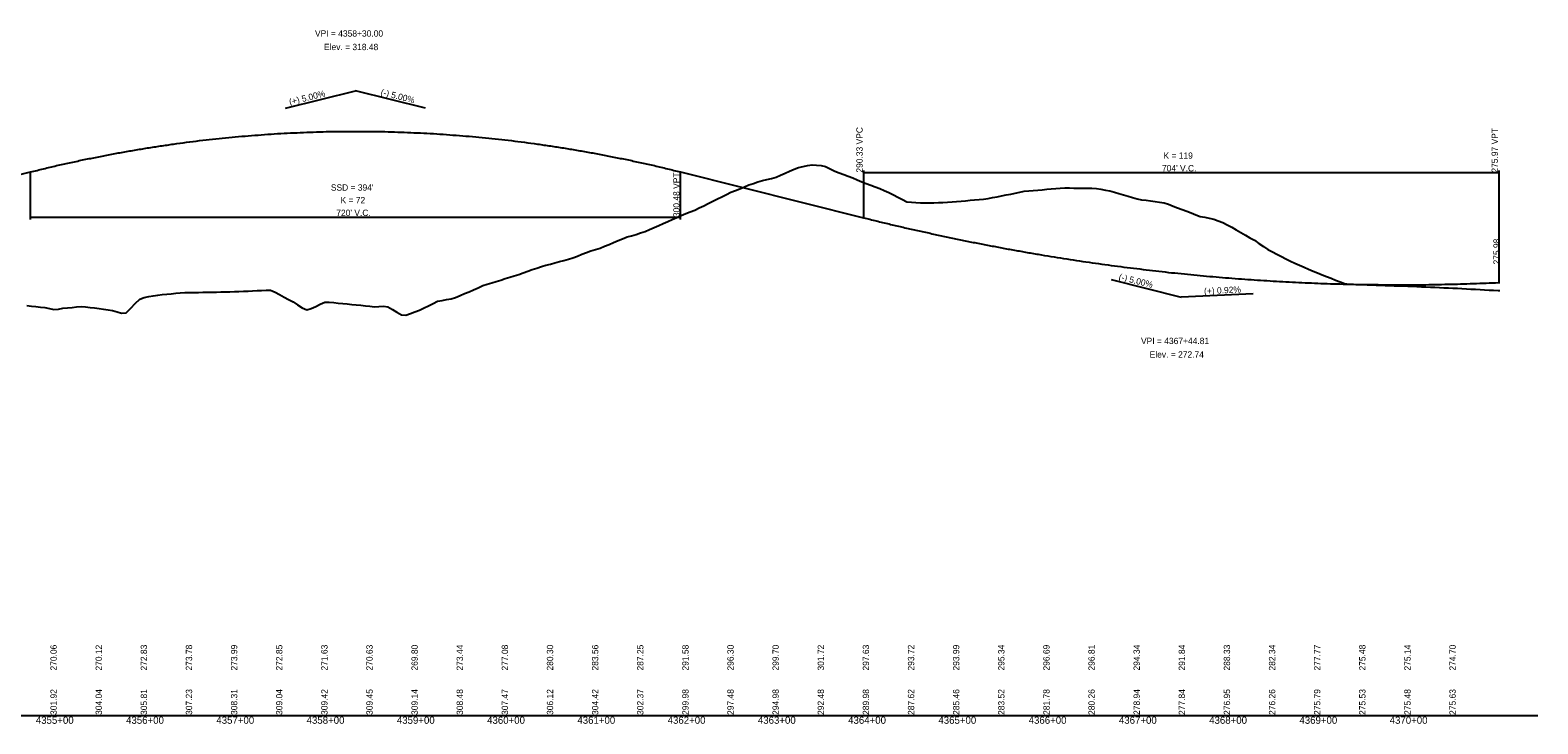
# Model space of a CAD drawing. Extents: x 1838386 to 1955906, y 719739 to 834437.
# Drawn here: x 1954236 to 1955906, y 773480 to 774249 of the extents above; entities that cross this region are included whole.
import ezdxf

# ---------------------------------------------------------------- set-up
doc = ezdxf.new("R2010")
doc.units = 0
for name, color, linetype in [('RD_DDB_GradeTX', 7, 'Continuous'), ('RD_DDB_Profile_EX', 7, 'Continuous'), ('RD_DDB_Profile_Lbl', 7, 'Continuous'), ('RD_DDB_Profile_PR', 7, 'Continuous'), ('RD_DDB_StaTX', 7, 'Continuous'), ('RD_DDB_StripGrade', 7, 'Continuous'), ('RD_DDB_VCLbl', 7, 'Continuous'), ('RD_GPK_Profile_Cell', 7, 'Continuous')]:
    doc.layers.add(name, color=color, linetype=linetype)

msp = doc.modelspace()

# ---------------------------------------------------------------- linework, layer by layer
at = {"layer": 'RD_DDB_GradeTX'}
for p, q in [((1954518.8, 774162.1), (1954596.4, 774181.5)), ((1954674, 774162.1), (1954596.4, 774181.5)), ((1955433.6, 773972.2), (1955511.2, 773952.8)), ((1955591.1, 773956.5), (1955511.2, 773952.8))]:
    msp.add_line(p, q, dxfattribs=at)
at = {"layer": 'RD_DDB_Profile_EX'}
for points in [[(1954907.3, 774022.3), (1954912.3, 774023.9), (1954917.3, 774025.7), (1954922.3, 774027.9), (1954927.3, 774030.1), (1954932.3, 774032.3), (1954937.3, 774034.5), (1954942.3, 774036.7), (1954947.3, 774039), (1954952.3, 774041.2), (1954957.3, 774043.4), (1954962.3, 774045.6), (1954967.3, 774047.4), (1954972.3, 774049.1), (1954977.3, 774051.6), (1954982.3, 774054.1), (1954987.3, 774056.6), (1954992.3, 774059.1), (1954997.3, 774061.6), (1955002.3, 774064), (1955007.3, 774066.5), (1955012.3, 774069), (1955017.3, 774071), (1955022.3, 774073), (1955027.3, 774075.1), (1955032.3, 774077.1), (1955037.3, 774078.9), (1955042.3, 774080.6), (1955047.3, 774082.1), (1955052.3, 774083.2), (1955057.3, 774084.4), (1955062.3, 774085.9), (1955067.3, 774088), (1955072.3, 774090.2), (1955077.3, 774092.4), (1955082.3, 774094.6), (1955087.3, 774096.4), (1955092.3, 774097.5), (1955097.3, 774098.5), (1955102.3, 774099.4), (1955107.3, 774099.2), (1955112.3, 774098.7), (1955117.3, 774097.5), (1955122.3, 774094.9), (1955127.3, 774092.3), (1955132.3, 774090.4), (1955137.3, 774088.6), (1955142.3, 774086.8), (1955147.3, 774084.9), (1955152.3, 774082.8), (1955157.3, 774080.7), (1955162.3, 774078.8), (1955167.3, 774076.9), (1955172.3, 774075), (1955177.3, 774073.1), (1955182.3, 774070.9), (1955187.3, 774068.6), (1955192.3, 774066.1), (1955197.3, 774063.6), (1955202.3, 774061.1), (1955207.3, 774058.6), (1955212.3, 774057.9), (1955217.3, 774057.7), (1955222.3, 774057.5), (1955227.3, 774057.3), (1955232.3, 774057.4), (1955237.3, 774057.5), (1955242.3, 774057.7), (1955247.3, 774057.8), (1955252.3, 774058), (1955257.3, 774058.3), (1955262.3, 774058.7), (1955267.3, 774059.2), (1955272.3, 774059.6), (1955277.3, 774060.1), (1955282.3, 774060.5), (1955287.3, 774061), (1955292.3, 774061.4), (1955297.3, 774062.1), (1955302.3, 774063.1), (1955307.3, 774064.1), (1955312.3, 774065.1), (1955317.3, 774066), (1955322.3, 774067), (1955327.3, 774068), (1955332.3, 774069), (1955337.3, 774070.2), (1955342.3, 774070.7), (1955347.3, 774071.1), (1955352.3, 774071.5), (1955357.3, 774071.9), (1955362.3, 774072.3), (1955367.3, 774072.7), (1955372.3, 774073.1), (1955377.3, 774073.4), (1955382.3, 774073.8), (1955387.3, 774073.8), (1955392.3, 774073.7), (1955397.3, 774073.7), (1955402.3, 774073.6), (1955407.3, 774073.6)], [(1955407.3, 774073.6), (1955412.3, 774073.5), (1955417.3, 774073.1), (1955422.3, 774072.3), (1955427.3, 774071.5), (1955432.3, 774070.6), (1955437.3, 774069.2), (1955442.3, 774067.7), (1955447.3, 774066.3), (1955452.3, 774064.8), (1955457.3, 774063.3), (1955462.3, 774061.9), (1955467.3, 774060.6), (1955472.3, 774060.2), (1955477.3, 774059.6), (1955482.3, 774058.9), (1955487.3, 774058.2), (1955492.3, 774057.5), (1955497.3, 774055.8), (1955502.3, 774053.6), (1955507.3, 774051.7), (1955512.3, 774049.9), (1955517.3, 774048), (1955522.3, 774046.1), (1955527.3, 774044.2), (1955532.3, 774042.3), (1955537.3, 774041.4), (1955542.3, 774040.5), (1955547.3, 774039.4), (1955552.3, 774037.5), (1955557.3, 774035.6), (1955562.3, 774033.1), (1955567.3, 774030.3), (1955572.3, 774027.4), (1955577.3, 774024.5), (1955582.3, 774021.6), (1955587.3, 774018.7), (1955592.3, 774015.8), (1955597.3, 774012.4), (1955602.3, 774008.9), (1955607.3, 774005.5), (1955612.3, 774002.9), (1955617.3, 774000.4), (1955622.3, 773997.8), (1955627.3, 773995.2), (1955632.3, 773992.8), (1955637.3, 773990.5), (1955642.3, 773988.2), (1955647.3, 773986), (1955652.3, 773983.7), (1955657.3, 773981.5), (1955662.3, 773979.6), (1955667.3, 773977.6), (1955672.3, 773975.7), (1955677.3, 773973.8), (1955682.3, 773971.8), (1955687.3, 773969.9), (1955692.3, 773968), (1955697.3, 773967.3), (1955702.3, 773967.1), (1955707.3, 773966.9), (1955712.3, 773966.7), (1955717.3, 773966.5), (1955722.3, 773966.3), (1955727.3, 773966.1), (1955732.3, 773966), (1955737.3, 773965.8), (1955742.3, 773965.7), (1955747.3, 773965.5), (1955752.3, 773965.3), (1955757.3, 773965.2), (1955762.3, 773965), (1955767.3, 773964.8), (1955772.3, 773964.6), (1955777.3, 773964.4), (1955782.3, 773964.2), (1955787.3, 773964), (1955792.3, 773963.8), (1955797.3, 773963.5), (1955802.3, 773963.3), (1955807.3, 773963.1), (1955812.3, 773962.8), (1955817.3, 773962.6), (1955822.3, 773962.3), (1955827.3, 773962.1), (1955832.3, 773961.8), (1955837.3, 773961.5), (1955842.3, 773961.3), (1955847.3, 773961), (1955852.3, 773960.7), (1955857.3, 773960.4), (1955862.3, 773960.1), (1955864.1, 773960)], [(1954407.3, 773957.9), (1954412.3, 773958), (1954417.3, 773958), (1954422.3, 773958.1), (1954427.3, 773958.2), (1954432.3, 773958.3), (1954437.3, 773958.4), (1954442.3, 773958.5), (1954447.3, 773958.6), (1954452.3, 773958.7), (1954457.3, 773958.8), (1954462.3, 773958.9), (1954467.3, 773959.1), (1954472.3, 773959.4), (1954477.3, 773959.6), (1954482.3, 773959.8), (1954487.3, 773960), (1954492.3, 773960.2), (1954497.3, 773960.5), (1954502.3, 773960.7), (1954507.3, 773958.3), (1954512.3, 773955.6), (1954517.3, 773952.9), (1954522.3, 773950.2), (1954527.3, 773947.5), (1954532.3, 773944.3), (1954537.3, 773940.8), (1954542.3, 773938.7), (1954547.3, 773940.3), (1954552.3, 773942.4), (1954557.3, 773944.9), (1954562.3, 773947.3), (1954567.3, 773947.3), (1954572.3, 773946.8), (1954577.3, 773946.3), (1954582.3, 773945.8), (1954587.3, 773945.3), (1954592.3, 773944.8), (1954597.3, 773944.3), (1954602.3, 773943.8), (1954607.3, 773943.2), (1954612.3, 773942.7), (1954617.3, 773942.2), (1954622.3, 773942.5), (1954627.3, 773943), (1954632.3, 773942), (1954637.3, 773939), (1954642.3, 773936), (1954647.3, 773933.1), (1954652.3, 773932.9), (1954657.3, 773934.8), (1954662.3, 773936.7), (1954667.3, 773938.5), (1954672.3, 773940.8), (1954677.3, 773943.3), (1954682.3, 773945.8), (1954687.3, 773948.3), (1954692.3, 773949.2), (1954697.3, 773950.1), (1954702.3, 773950.9), (1954707.3, 773952.5), (1954712.3, 773954.6), (1954717.3, 773956.7), (1954722.3, 773958.8), (1954727.3, 773961), (1954732.3, 773963.3), (1954737.3, 773965.6), (1954742.3, 773967.2), (1954747.3, 773968.7), (1954752.3, 773970.2), (1954757.3, 773971.7), (1954762.3, 773973.3), (1954767.3, 773974.8), (1954772.3, 773976.3), (1954777.3, 773978), (1954782.3, 773979.8), (1954787.3, 773981.5), (1954792.3, 773983.3), (1954797.3, 773985), (1954802.3, 773986.6), (1954807.3, 773988.1), (1954812.3, 773989.5), (1954817.3, 773990.9), (1954822.3, 773992.3), (1954827.3, 773993.5), (1954832.3, 773994.8), (1954837.3, 773996.5), (1954842.3, 773998.4), (1954847.3, 774000.4), (1954852.3, 774002.3), (1954857.3, 774004.2), (1954862.3, 774005.7), (1954867.3, 774007.2), (1954872.3, 774009.2), (1954877.3, 774011.3), (1954882.3, 774013.3), (1954887.3, 774015.4), (1954892.3, 774017.4), (1954897.3, 774019.5), (1954902.3, 774020.9), (1954907.3, 774022.3)], [(1954232.3, 773943.4), (1954237.3, 773942.9), (1954242.3, 773942.5), (1954247.3, 773941.8), (1954252.3, 773941.2), (1954257.3, 773940.3), (1954262.3, 773939.2), (1954267.3, 773939.5), (1954272.3, 773940.6), (1954277.3, 773941.1), (1954282.3, 773941.5), (1954287.3, 773941.9), (1954292.3, 773942.3), (1954297.3, 773942.1), (1954302.3, 773941.5), (1954307.3, 773940.9), (1954312.3, 773940.3), (1954317.3, 773939.6), (1954322.3, 773938.9), (1954327.3, 773938.1), (1954332.3, 773936.5), (1954337.3, 773935.1), (1954342.3, 773935.5), (1954347.3, 773940.5), (1954352.3, 773945.6), (1954357.3, 773950.7), (1954362.3, 773952.6), (1954367.3, 773953.4), (1954372.3, 773954.3), (1954377.3, 773955.1), (1954382.3, 773955.6), (1954387.3, 773956.1), (1954392.3, 773956.6), (1954397.3, 773957.1), (1954402.3, 773957.6), (1954407.3, 773957.9)]]:
    msp.add_lwpolyline(points, dxfattribs=at)
at = {"layer": 'RD_DDB_Profile_PR'}
for p, q in [((1953731.4, 773965.3), (1954236.4, 774091.5)), ((1954956.4, 774091.5), (1955159.3, 774040.8)), ((1955863.1, 773969), (1955864.1, 773969))]:
    msp.add_line(p, q, dxfattribs=at)
for points in [[(1954236.4, 774091.5), (1954250.8, 774095.1), (1954265.2, 774098.5), (1954279.6, 774101.7), (1954294, 774104.8), (1954308.4, 774107.7), (1954322.8, 774110.6), (1954337.2, 774113.2), (1954351.6, 774115.7), (1954366, 774118.1), (1954380.4, 774120.3), (1954394.8, 774122.4), (1954409.2, 774124.4), (1954423.6, 774126.2), (1954438, 774127.8), (1954452.4, 774129.3), (1954466.8, 774130.7), (1954481.2, 774131.9), (1954495.6, 774133), (1954510, 774134), (1954524.4, 774134.7), (1954538.8, 774135.4), (1954553.2, 774135.9), (1954567.6, 774136.3), (1954582, 774136.5), (1954596.4, 774136.5), (1954610.8, 774136.5), (1954625.2, 774136.3), (1954639.6, 774135.9), (1954654, 774135.4), (1954668.4, 774134.7), (1954682.8, 774134), (1954697.2, 774133), (1954711.6, 774131.9), (1954726, 774130.7), (1954740.4, 774129.3), (1954754.8, 774127.8), (1954769.2, 774126.2), (1954783.6, 774124.4), (1954798, 774122.4), (1954812.4, 774120.3), (1954826.8, 774118.1), (1954841.2, 774115.7), (1954855.6, 774113.2), (1954870, 774110.6), (1954884.4, 774107.7), (1954898.8, 774104.8), (1954913.2, 774101.7), (1954927.6, 774098.5), (1954942, 774095.1), (1954956.4, 774091.5)], [(1955159.3, 774040.8), (1955173.4, 774037.3), (1955187.5, 774033.9), (1955201.5, 774030.6), (1955215.6, 774027.4), (1955229.7, 774024.3), (1955243.8, 774021.2), (1955257.8, 774018.2), (1955271.9, 774015.3), (1955286, 774012.5), (1955300.1, 774009.8), (1955314.1, 774007.1), (1955328.2, 774004.6), (1955342.3, 774002.1), (1955356.4, 773999.7), (1955370.4, 773997.4), (1955384.5, 773995.2), (1955398.6, 773993), (1955412.7, 773991), (1955426.7, 773989), (1955440.8, 773987.1), (1955454.9, 773985.3), (1955469, 773983.6), (1955483, 773981.9), (1955497.1, 773980.3), (1955511.2, 773978.9), (1955525.3, 773977.5), (1955539.3, 773976.2), (1955553.4, 773974.9), (1955567.5, 773973.8), (1955581.6, 773972.7), (1955595.6, 773971.8), (1955609.7, 773970.9), (1955623.8, 773970), (1955637.9, 773969.3), (1955651.9, 773968.7), (1955666, 773968.1), (1955680.1, 773967.6), (1955694.2, 773967.2), (1955708.2, 773966.9), (1955722.3, 773966.7), (1955736.4, 773966.6), (1955750.5, 773966.5), (1955764.5, 773966.5), (1955778.6, 773966.6), (1955792.7, 773966.8), (1955806.8, 773967.1), (1955820.8, 773967.4), (1955834.9, 773967.9), (1955849, 773968.4), (1955863.1, 773969)]]:
    msp.add_spline(points, degree=3, dxfattribs=at)
at = {"layer": 'RD_DDB_VCLbl'}
for p, q in [((1954236.4, 774039), (1954236.4, 774091.5)), ((1954956.4, 774039), (1954956.4, 774091.5)), ((1955159.3, 774093.3), (1955159.3, 774040.8)), ((1955159.3, 774090.8), (1955863.1, 774090.8)), ((1955863.1, 774093.3), (1955863.1, 773969)), ((1954236.4, 774041.5), (1954956.4, 774041.5))]:
    msp.add_line(p, q, dxfattribs=at)
at = {"layer": 'RD_GPK_Profile_Cell'}
msp.add_line((1951406.4, 773489.1), (1955906.4, 773489.1), dxfattribs=at)

# ---------------------------------------------------------------- texts
at = {"layer": 'RD_DDB_GradeTX'}
for s, rotation, p in [('(+) 5.00%', 14.0362, (1954523.8, 774165.5)), ('(-) 5.00%', 345.9638, (1954623.7, 774176.8)), ('(-) 5.00%', 345.9638, (1955441.5, 773972.3)), ('(+) 0.92%', 2.6284, (1955536.7, 773956))]:
    msp.add_text(s, height=7, rotation=rotation, dxfattribs=at).set_placement(p)
at = {"layer": 'RD_DDB_Profile_Lbl'}
for s, p in [('VPI = 4358+30.00', (1954551.5, 774241.5)), ('Elev. = 318.48', (1954561.5, 774226.5)), ('VPI = 4367+44.81', (1955466.7, 773900.8)), ('Elev. = 272.74', (1955476.3, 773885.8))]:
    msp.add_text(s, height=7, dxfattribs=at).set_placement(p)
msp.add_text('275.98', height=7, rotation=90, dxfattribs=at).set_placement((1955864.1, 773989))
at = {"layer": 'RD_DDB_StaTX'}
for s, p in [('4355+00', (1954242.2, 773480.1)), ('4356+00', (1954342.2, 773480.1)), ('4357+00', (1954442.2, 773480.1)), ('4358+00', (1954542.2, 773480.1)), ('4359+00', (1954642.2, 773480.1)), ('4360+00', (1954742.2, 773480.1)), ('4361+00', (1954842.2, 773480.1)), ('4362+00', (1954942.2, 773480.1)), ('4363+00', (1955042.2, 773480.1)), ('4364+00', (1955142.2, 773480.1)), ('4365+00', (1955242.2, 773480.1)), ('4366+00', (1955342.2, 773480.1)), ('4367+00', (1955442.2, 773480.1)), ('4368+00', (1955542.2, 773480.1)), ('4369+00', (1955642.2, 773480.1)), ('4370+00', (1955742.2, 773480.1))]:
    msp.add_text(s, height=8, dxfattribs=at).set_placement(p)
at = {"layer": 'RD_DDB_StripGrade'}
for s, p in [('290.33 VPC', (1955158.3, 774090.8)), ('275.97 VPT', (1955862.1, 774090.8)), ('300.48 VPT', (1954955.4, 774041.5)), ('270.06', (1954265.4, 773539.1)), ('270.12', (1954315.4, 773539.1)), ('272.83', (1954365.4, 773539.1)), ('273.78', (1954415.4, 773539.1)), ('273.99', (1954465.4, 773539.1)), ('272.85', (1954515.4, 773539.1)), ('271.63', (1954565.4, 773539.1)), ('270.63', (1954615.4, 773539.1)), ('269.80', (1954665.4, 773539.1)), ('273.44', (1954715.4, 773539.1)), ('277.08', (1954765.4, 773539.1)), ('280.30', (1954815.4, 773539.1)), ('283.56', (1954865.4, 773539.1)), ('287.25', (1954915.4, 773539.1)), ('291.58', (1954965.4, 773539.1)), ('296.30', (1955015.4, 773539.1)), ('299.70', (1955065.4, 773539.1)), ('301.72', (1955115.4, 773539.1)), ('297.63', (1955165.4, 773539.1)), ('293.72', (1955215.4, 773539.1)), ('293.99', (1955265.4, 773539.1)), ('295.34', (1955315.4, 773539.1)), ('296.69', (1955365.4, 773539.1)), ('296.81', (1955415.4, 773539.1)), ('294.34', (1955465.4, 773539.1)), ('291.84', (1955515.4, 773539.1)), ('288.33', (1955565.4, 773539.1)), ('282.34', (1955615.4, 773539.1)), ('277.77', (1955665.4, 773539.1)), ('275.48', (1955715.4, 773539.1)), ('275.14', (1955765.4, 773539.1)), ('274.70', (1955815.4, 773539.1)), ('301.92', (1954265.4, 773489.9)), ('304.04', (1954315.4, 773489.9)), ('305.81', (1954365.4, 773489.9)), ('307.23', (1954415.4, 773489.9)), ('308.31', (1954465.4, 773489.9)), ('309.04', (1954515.4, 773489.9)), ('309.42', (1954565.4, 773489.9)), ('309.45', (1954615.4, 773489.9)), ('309.14', (1954665.4, 773489.9)), ('308.48', (1954715.4, 773489.9)), ('307.47', (1954765.4, 773489.9)), ('306.12', (1954815.4, 773489.9)), ('304.42', (1954865.4, 773489.9)), ('302.37', (1954915.4, 773489.9)), ('299.98', (1954965.4, 773489.9)), ('297.48', (1955015.4, 773489.9)), ('294.98', (1955065.4, 773489.9)), ('292.48', (1955115.4, 773489.9)), ('289.98', (1955165.4, 773489.9)), ('287.62', (1955215.4, 773489.9)), ('285.46', (1955265.4, 773489.9)), ('283.52', (1955315.4, 773489.9)), ('281.78', (1955365.4, 773489.9)), ('280.26', (1955415.4, 773489.9)), ('278.94', (1955465.4, 773489.9)), ('277.84', (1955515.4, 773489.9)), ('276.95', (1955565.4, 773489.9)), ('276.26', (1955615.4, 773489.9)), ('275.79', (1955665.4, 773489.9)), ('275.53', (1955715.4, 773489.9)), ('275.48', (1955765.4, 773489.9)), ('275.63', (1955815.4, 773489.9))]:
    msp.add_text(s, height=7, rotation=90, dxfattribs=at).set_placement(p)
at = {"layer": 'RD_DDB_VCLbl'}
for s, p in [('K = 119', (1955491.6, 774106.1)), ("704' V.C.", (1955489.9, 774092.1)), ("SSD = 394'", (1954569.1, 774070.8)), ('K = 72', (1954579.8, 774056.8)), ("720' V.C.", (1954575.1, 774042.8))]:
    msp.add_text(s, height=7, dxfattribs=at).set_placement(p)

doc.saveas('drawing.dxf')
